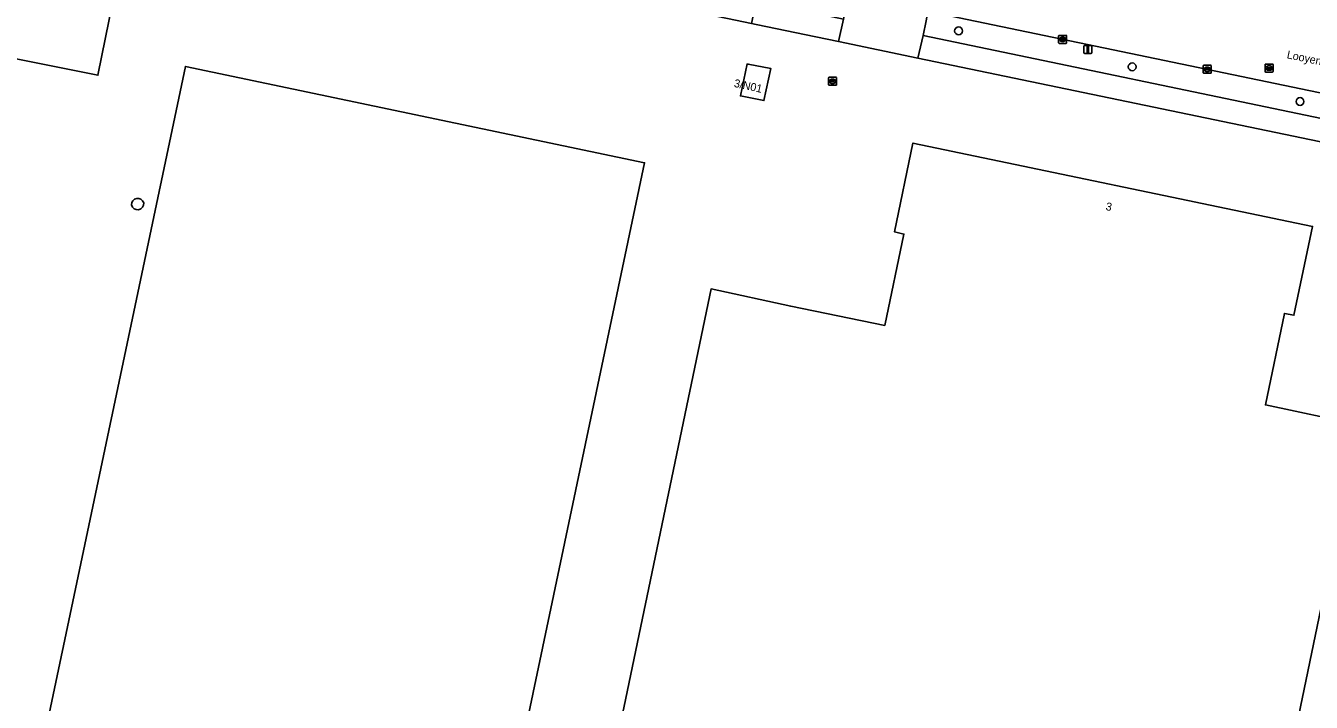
# Model space of a CAD drawing. Extents: x 157692 to 159674, y 381452 to 383291.
# Drawn here: x 157986.9 to 158147.5, y 382340.2 to 382424.7 of the extents above; entities that cross this region are included whole.
import ezdxf

# ---------------------------------------------------------------- set-up
doc = ezdxf.new("R2010")
doc.units = 0
for name, color, linetype in [('IMGEO_Berm_groen', 7, 'Continuous'), ('IMGEO_Boom', 7, 'Continuous'), ('IMGEO_Erf', 7, 'Continuous'), ('IMGEO_Kolk', 7, 'Continuous'), ('IMGEO_Lichtmast', 7, 'Continuous'), ('IMGEO_Openbare_ruimte_label', 7, 'Continuous'), ('IMGEO_Opslagtank', 7, 'Continuous'), ('IMGEO_Pand', 7, 'Continuous'), ('IMGEO_Pand_nummerreeks', 7, 'Continuous'), ('IMGEO_Pand_vergunning_verleend', 7, 'Continuous'), ('IMGEO_Rijbaan_lokaal_gesloten', 7, 'Continuous'), ('IMGEO_Rioolput', 7, 'Continuous'), ('IMGEO_Voetpad_open', 7, 'Continuous')]:
    doc.layers.add(name, color=color, linetype=linetype)

msp = doc.modelspace()

# ---------------------------------------------------------------- linework, layer by layer
at = {"layer": 'IMGEO_Berm_groen'}
msp.add_lwpolyline([(158101.29, 382426.18), (158099.6, 382426.52), (158099.36, 382425.33), (158098.98, 382423.5), (158151.77, 382412.52), (158152.12, 382414.4), (158152.35, 382415.56), (158151.61, 382415.72)], close=True, dxfattribs=at)
at = {"layer": 'IMGEO_Boom'}
for centre in [(158103.42, 382424.09), (158125.11, 382419.6), (158146.08, 382415.26)]:
    msp.add_circle(centre, 0.489, dxfattribs=at)
at = {"layer": 'IMGEO_Erf'}
for points in [[(158231.06, 382393.17), (158174.08, 382405.09), (158165.94, 382406.78), (158165.92, 382406.64), (158098.35, 382420.7), (158088.43, 382422.76), (158085.57, 382423.35), (158078.13, 382424.9), (158077.57, 382425.01), (158065.16, 382427.6), (158058.99, 382428.95), (158054.27, 382429.94), (158012.46, 382438.53), (158001.01, 382441.03), (158000.79, 382441.08), (157988.84, 382443.59), (157986.74, 382444.02), (157974.41, 382446.58), (157973.89, 382446.68), (157943.37, 382452.99), (157937.6, 382453.77), (157930.49, 382454.61)], [(157924.3, 382314.16), (157924.12, 382315.46), (157937.55, 382317.33), (157933.9, 382343.05), (157988.31, 382331.62), (158006.84, 382419.65), (158064.19, 382407.61), (158032.2, 382255.36)]]:
    msp.add_lwpolyline(points, dxfattribs=at)
for points in [[(158076.17, 382415.97), (158077, 382419.97), (158077.14, 382419.95), (158079.95, 382419.39), (158079.1, 382415.38)], [(158072.5, 382391.84), (158082.45, 382389.68), (158094.2, 382387.27), (158096.6, 382398.7), (158095.42, 382398.96), (158097.72, 382410.07), (158147.64, 382399.66), (158145.32, 382388.54), (158144.12, 382388.78), (158141.76, 382377.34), (158153.45, 382374.85), (158152.43, 382369.95), (158143.09, 382324.94), (158142.37, 382321.46), (158136.53, 382322.68), (158134.13, 382311.19), (158058.96, 382326.9)]]:
    msp.add_lwpolyline(points, close=True, dxfattribs=at)
for centre, radius, start, end in [((158000.88, 382402.36), 0.788, 19.1163, 181.3815), ((158000.85, 382402.51), 0.779, 192.6223, 7.8755)]:
    msp.add_arc(centre, radius, start, end, dxfattribs=at)
at = {"layer": 'IMGEO_Kolk'}
for p, q in [((158115.92, 382422.61), (158115.92, 382423.46)), ((158116, 382423.53), (158116.85, 382423.53)), ((158116.18, 382423.03), (158116.18, 382423.04)), ((158116.62, 382422.99), (158116.22, 382422.99)), ((158116.23, 382423.08), (158116.62, 382423.08)), ((158116.41, 382423.31), (158116.44, 382423.31)), ((158116.67, 382423.04), (158116.67, 382423.03)), ((158116.92, 382423.46), (158116.92, 382422.61)), ((158116.85, 382422.53), (158116, 382422.53)), ((158116.43, 382422.75), (158116.41, 382422.75)), ((158133.99, 382418.86), (158133.99, 382419.72)), ((158134.06, 382419.79), (158134.91, 382419.79)), ((158134.47, 382419.57), (158134.5, 382419.57)), ((158134.99, 382419.72), (158134.99, 382418.86)), ((158134.91, 382418.79), (158134.06, 382418.79)), ((158134.24, 382419.28), (158134.24, 382419.3)), ((158134.68, 382419.25), (158134.28, 382419.25)), ((158134.29, 382419.33), (158134.69, 382419.33)), ((158134.5, 382419.01), (158134.47, 382419.01)), ((158134.73, 382419.3), (158134.73, 382419.28))]:
    msp.add_line(p, q, dxfattribs=at)
for points in [[(158115.92, 382422.61), (158115.92, 382423.46)], [(158116, 382423.53), (158116.85, 382423.53)], [(158116.92, 382423.46), (158116.92, 382422.61)], [(158116.85, 382422.53), (158116, 382422.53)], [(158133.99, 382418.86), (158133.99, 382419.72)], [(158134.06, 382419.79), (158134.91, 382419.79)], [(158134.99, 382419.72), (158134.99, 382418.86)], [(158134.91, 382418.79), (158134.06, 382418.79)]]:
    msp.add_lwpolyline(points, dxfattribs=at)
for centre, radius, start, end in [((158116, 382423.46), 0.0765, 91.552, 178.448), ((158116, 382423.46), 0.0765, 91.552, 178.448), ((158116.22, 382423.04), 0.0403, 85.8775, 175.7526), ((158116.22, 382423.03), 0.0366, 178.938, 274.7102), ((158116.63, 382423.04), 0.0386, 1.7309, 96.639), ((158116.62, 382423.03), 0.043, 264.8664, 352.4533), ((158116.85, 382423.46), 0.0765, 1.552, 88.448), ((158116.85, 382423.46), 0.0765, 1.552, 88.448), ((158116, 382422.61), 0.0765, 181.552, 268.448), ((158116, 382422.61), 0.0765, 181.552, 268.448), ((158116.85, 382422.61), 0.0765, 271.552, 358.448), ((158116.85, 382422.61), 0.0765, 271.552, 358.448), ((158134.06, 382419.72), 0.0765, 91.552, 178.448), ((158134.06, 382419.72), 0.0765, 91.552, 178.448), ((158134.91, 382419.72), 0.0765, 1.552, 88.448), ((158134.91, 382419.72), 0.0765, 1.552, 88.448), ((158134.06, 382418.87), 0.0765, 181.552, 268.448), ((158134.06, 382418.87), 0.0765, 181.552, 268.448), ((158134.29, 382419.29), 0.0403, 85.8775, 175.7526), ((158134.28, 382419.28), 0.0366, 178.938, 274.7102), ((158134.69, 382419.29), 0.043, 264.8664, 352.4533), ((158134.69, 382419.3), 0.0386, 1.7309, 96.639), ((158134.91, 382418.87), 0.0765, 271.552, 358.448), ((158134.91, 382418.87), 0.0765, 271.552, 358.448)]:
    msp.add_arc(centre, radius, start, end, dxfattribs=at)
for centre, major_axis, ratio, start_param, end_param in [((158116.41, 382423.03), (-0.387, 0.002), 0.722429, 4.712389, 7.853982), ((158116.43, 382423.03), (-0.39, 0.002), 0.717154, 1.570796, 4.712389), ((158134.47, 382419.29), (-0.387, 0.002), 0.722429, 4.712389, 7.853982), ((158134.5, 382419.29), (-0.39, 0.002), 0.717154, 1.570796, 4.712389)]:
    msp.add_ellipse(centre, major_axis=major_axis, ratio=ratio, start_param=start_param, end_param=end_param, dxfattribs=at)
at = {"layer": 'IMGEO_Lichtmast'}
for p, q in [((158119.07, 382421.37), (158119.07, 382422.17)), ((158119.07, 382422.17), (158119.07, 382421.37)), ((158119.17, 382422.27), (158119.96, 382422.27)), ((158119.96, 382422.27), (158119.17, 382422.27)), ((158119.96, 382421.27), (158119.17, 382421.27)), ((158119.17, 382421.27), (158119.96, 382421.27)), ((158120.06, 382422.17), (158120.06, 382421.37)), ((158120.06, 382421.37), (158120.06, 382422.17))]:
    msp.add_line(p, q, dxfattribs=at)
msp.add_lwpolyline([(158119.49, 382422.14), (158119.64, 382422.14), (158119.64, 382421.39), (158119.49, 382421.39), (158119.49, 382422.14)], dxfattribs=at)
for centre, start, end in [((158119.17, 382422.17), 90, 180), ((158119.17, 382422.17), 90, 180), ((158119.17, 382421.37), 180, 270), ((158119.17, 382421.37), 180, 270), ((158119.96, 382422.17), 0, 90), ((158119.96, 382422.17), 360, 90), ((158119.96, 382421.37), 270, 0), ((158119.96, 382421.37), 270, 0)]:
    msp.add_arc(centre, 0.1, start, end, dxfattribs=at)
at = {"layer": 'IMGEO_Opslagtank'}
for centre, radius, start, end in [((158000.88, 382402.36), 0.788, 19.1163, 181.3815), ((158000.85, 382402.51), 0.779, 192.6223, 7.8755)]:
    msp.add_arc(centre, radius, start, end, dxfattribs=at)
at = {"layer": 'IMGEO_Pand'}
msp.add_lwpolyline([(157924.77, 382311.01), (157925.47, 382306.23), (157929.06, 382280.97), (157930.89, 382268.26), (157954.19, 382263.38), (157955.86, 382271.39), (158032.2, 382255.36), (158064.19, 382407.61), (158006.84, 382419.65), (157988.31, 382331.62), (157933.9, 382343.05), (157937.55, 382317.33), (157924.12, 382315.46), (157924.3, 382314.16)], dxfattribs=at)
for points in [[(158079.95, 382419.39), (158077.14, 382419.95), (158077, 382419.97), (158076.17, 382415.97), (158079.1, 382415.38)], [(158153.45, 382374.85), (158141.76, 382377.34), (158144.12, 382388.78), (158145.32, 382388.54), (158147.64, 382399.66), (158097.72, 382410.07), (158095.42, 382398.96), (158096.6, 382398.7), (158094.2, 382387.27), (158082.45, 382389.68), (158072.5, 382391.84), (158058.96, 382326.9), (158134.13, 382311.19), (158136.53, 382322.68), (158142.37, 382321.46), (158143.09, 382324.94), (158152.43, 382369.95)]]:
    msp.add_lwpolyline(points, close=True, dxfattribs=at)
at = {"layer": 'IMGEO_Pand_vergunning_verleend'}
msp.add_lwpolyline([(157984.24, 382420.9), (157987.94, 382439.17), (157999.59, 382436.81), (157995.89, 382418.54)], close=True, dxfattribs=at)
at = {"layer": 'IMGEO_Rijbaan_lokaal_gesloten'}
msp.add_lwpolyline([(157944.15, 382458.78), (157951.58, 382457.29), (157953.13, 382456.97), (157969.25, 382453.62), (157975.05, 382452.42), (157989.99, 382449.32), (157991.16, 382449.07), (158000, 382447.25), (158001.43, 382446.95), (158008.37, 382445.52), (158013.74, 382444.41), (158031.37, 382440.73), (158052.37, 382436.41), (158055.08, 382435.83), (158060.96, 382434.61), (158066.4, 382433.48), (158078.84, 382430.88), (158089.66, 382428.61), (158090.82, 382428.36), (158099.6, 382426.52), (158101.29, 382426.18), (158151.61, 382415.72)], dxfattribs=at)
at = {"layer": 'IMGEO_Rioolput'}
for p, q in [((158141.71, 382419.01), (158141.71, 382419.86)), ((158141.79, 382419.94), (158142.64, 382419.94)), ((158142.2, 382419.72), (158142.23, 382419.72)), ((158142.72, 382419.86), (158142.72, 382419.01)), ((158087.18, 382417.36), (158087.18, 382418.22)), ((158087.25, 382418.29), (158088.1, 382418.29)), ((158087.67, 382418.07), (158087.69, 382418.07)), ((158088.18, 382418.22), (158088.18, 382417.36)), ((158142.64, 382418.94), (158141.79, 382418.94)), ((158141.97, 382419.43), (158141.97, 382419.44)), ((158142.41, 382419.39), (158142.01, 382419.39)), ((158142.02, 382419.48), (158142.41, 382419.48)), ((158142.22, 382419.16), (158142.2, 382419.16)), ((158142.46, 382419.44), (158142.46, 382419.43)), ((158088.1, 382417.29), (158087.25, 382417.29)), ((158087.44, 382417.78), (158087.44, 382417.8)), ((158087.48, 382417.83), (158087.88, 382417.83)), ((158087.87, 382417.75), (158087.48, 382417.75)), ((158087.69, 382417.51), (158087.66, 382417.51)), ((158087.92, 382417.8), (158087.92, 382417.78))]:
    msp.add_line(p, q, dxfattribs=at)
for points in [[(158141.71, 382419.01), (158141.71, 382419.86)], [(158141.79, 382419.94), (158142.64, 382419.94)], [(158142.72, 382419.86), (158142.72, 382419.01)], [(158087.18, 382417.36), (158087.18, 382418.22)], [(158087.25, 382418.29), (158088.1, 382418.29)], [(158088.18, 382418.22), (158088.18, 382417.36)], [(158142.64, 382418.94), (158141.79, 382418.94)], [(158088.1, 382417.29), (158087.25, 382417.29)]]:
    msp.add_lwpolyline(points, dxfattribs=at)
for centre, radius, start, end in [((158141.79, 382419.86), 0.0765, 91.552, 178.448), ((158141.79, 382419.86), 0.0765, 91.552, 178.448), ((158142.64, 382419.86), 0.0765, 1.552, 88.448), ((158142.64, 382419.86), 0.0765, 1.552, 88.448), ((158087.25, 382418.22), 0.0765, 91.552, 178.448), ((158087.25, 382418.22), 0.0765, 91.552, 178.448), ((158088.1, 382418.22), 0.0765, 1.552, 88.448), ((158088.1, 382418.22), 0.0765, 1.552, 88.448), ((158141.79, 382419.01), 0.0765, 181.552, 268.448), ((158141.79, 382419.01), 0.0765, 181.552, 268.448), ((158142.01, 382419.44), 0.0403, 85.8775, 175.7526), ((158142.01, 382419.43), 0.0366, 178.938, 274.7102), ((158142.42, 382419.44), 0.0386, 1.7309, 96.639), ((158142.41, 382419.44), 0.043, 264.8664, 352.4533), ((158142.64, 382419.01), 0.0765, 271.552, 358.448), ((158142.64, 382419.01), 0.0765, 271.552, 358.448), ((158087.25, 382417.37), 0.0765, 181.552, 268.448), ((158087.25, 382417.37), 0.0765, 181.552, 268.448), ((158087.48, 382417.79), 0.0403, 85.8775, 175.7526), ((158087.47, 382417.78), 0.0366, 178.938, 274.7102), ((158087.88, 382417.79), 0.043, 264.8664, 352.4533), ((158087.88, 382417.8), 0.0386, 1.7309, 96.639), ((158088.1, 382417.37), 0.0765, 271.552, 358.448), ((158088.1, 382417.37), 0.0765, 271.552, 358.448)]:
    msp.add_arc(centre, radius, start, end, dxfattribs=at)
for centre, major_axis, ratio, start_param, end_param in [((158142.2, 382419.44), (-0.387, 0.002), 0.722429, 4.712389, 7.853982), ((158142.23, 382419.44), (-0.39, 0.002), 0.717154, 1.570796, 4.712389), ((158087.66, 382417.79), (-0.387, 0.002), 0.722429, 4.712389, 7.853982), ((158087.69, 382417.79), (-0.39, 0.002), 0.717154, 1.570796, 4.712389)]:
    msp.add_ellipse(centre, major_axis=major_axis, ratio=ratio, start_param=start_param, end_param=end_param, dxfattribs=at)
at = {"layer": 'IMGEO_Voetpad_open'}
for points in [[(158085.57, 382423.35), (158088.43, 382422.76), (158089.05, 382425.56), (158083.34, 382426.78), (158078.18, 382427.89), (158077.57, 382425.01), (158078.13, 382424.9)], [(158089.66, 382428.61), (158089.47, 382427.43), (158089.05, 382425.56), (158088.43, 382422.76), (158098.35, 382420.7), (158098.98, 382423.5), (158099.36, 382425.33), (158099.6, 382426.52), (158090.82, 382428.36)]]:
    msp.add_lwpolyline(points, close=True, dxfattribs=at)
msp.add_lwpolyline([(158180.05, 382408.59), (158175, 382409.65), (158174.61, 382407.77), (158161.68, 382410.45), (158162.09, 382412.33), (158152.12, 382414.4), (158151.77, 382412.52), (158098.98, 382423.5), (158098.35, 382420.7), (158165.92, 382406.64), (158165.94, 382406.78), (158174.08, 382405.09), (158231.06, 382393.17)], dxfattribs=at)

# ---------------------------------------------------------------- texts
at = {"layer": 'IMGEO_Openbare_ruimte_label'}
msp.add_text('Looyenbeemd', height=1, rotation=348.2855, dxfattribs=at).set_placement((158144.37, 382420.68))
at = {"layer": 'IMGEO_Pand_nummerreeks'}
for s, rotation, p in [('3/N01', 347.4712, (158075.29, 382417.11)), ('3', 348.2143, (158121.74, 382401.71))]:
    msp.add_text(s, height=1, rotation=rotation, dxfattribs=at).set_placement(p)

doc.saveas('drawing.dxf')
